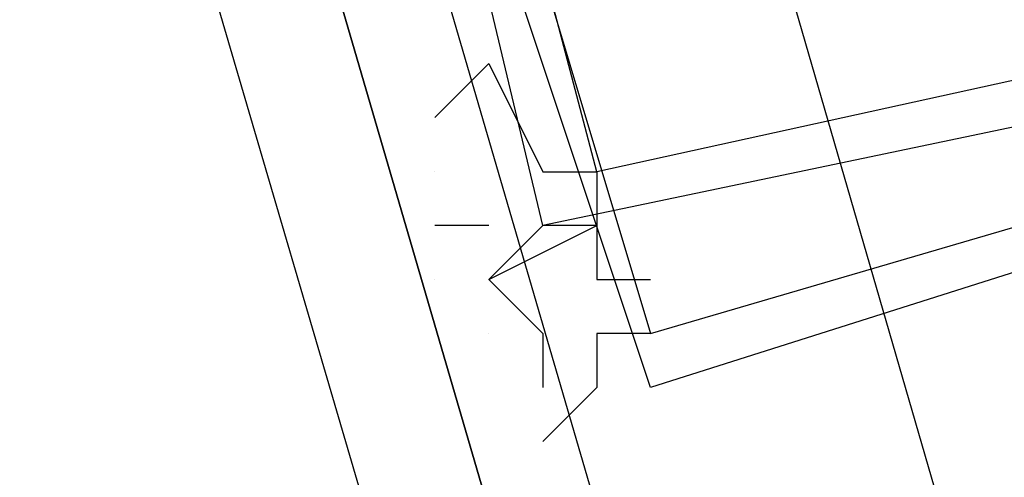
# Model space of a CAD drawing. Header units: feet. Extents: x -79 to 198, y -22 to 181.
# Tile 328 of 656: x 15.297 to 15.541, y 46.929 to 47.042. Entities that reach past the tile are written whole.
import ezdxf

# ---------------------------------------------------------------- set-up
doc = ezdxf.new("R2010")
doc.units = ezdxf.units.FT
doc.layers.add('A-LINEA', color=7, linetype='CONTINUOUS')

msp = doc.modelspace()

# ---------------------------------------------------------------- linework, layer by layer
at = {"layer": 'A-LINEA'}
for p, q in [((15.07, 48.4907), (17.1689, 41.2494)), ((15.07, 48.4907), (17.1689, 41.2494)), ((15.4, 47.0044), (15.4, 47.0044)), ((15.4, 47.0044), (15.4, 47.0044)), ((15.4, 47.0044), (15.4, 47.0044)), ((15.4, 47.0044), (15.4, 47.0044)), ((15.4, 46.9778), (15.4, 46.9778)), ((15.4, 46.9778), (15.4, 46.9778)), ((15.4133, 46.9778), (15.4267, 46.9644)), ((15.4133, 46.9778), (15.4267, 46.9644)), ((15.4133, 46.9644), (15.4133, 46.9644)), ((15.4133, 46.9644), (15.4133, 46.9644)), ((15.44, 46.9644), (15.44, 46.9644)), ((15.4533, 46.9644), (15.44, 46.9644)), ((15.44, 46.9644), (15.44, 46.9644)), ((15.4533, 46.9644), (15.44, 46.9644))]:
    msp.add_line(p, q, dxfattribs=at)
for points in [[(16, 47.1244), (15.4533, 46.9511), (15.36, 47.2311), (15.92, 47.4044), (16, 47.1244), (15.92, 47.3911), (15.3733, 47.2311), (15.4533, 46.9644), (16, 47.1244)], [(15.9333, 47.4044), (16, 47.1111), (15.4267, 46.9911), (15.36, 47.2711), (15.9333, 47.4044)], [(16, 47.1244), (15.4533, 46.9511), (15.36, 47.2311), (15.92, 47.4044), (16, 47.1244), (15.92, 47.3911), (15.3733, 47.2311), (15.4533, 46.9644), (16, 47.1244)], [(15.9333, 47.4044), (16, 47.1111), (15.4267, 46.9911), (15.36, 47.2711), (15.9333, 47.4044)], [(15.92, 47.3911), (15.9867, 47.1244), (15.44, 47.0044), (15.3733, 47.2578), (15.92, 47.3911)], [(15.92, 47.3911), (15.9867, 47.1244), (15.44, 47.0044), (15.3733, 47.2578), (15.92, 47.3911)], [(16.4533, 43.2711), (15.3467, 47.0444), (15.3467, 47.0578), (15.3733, 47.0578), (16.48, 43.2711), (16.4667, 43.2578), (16.4533, 43.2711)], [(16.4533, 43.2711), (15.3467, 47.0444), (15.3467, 47.0578), (15.3733, 47.0578), (16.48, 43.2711), (16.4667, 43.2578), (16.4533, 43.2711)], [(16.48, 43.2711), (15.3733, 47.0578), (15.3867, 47.0578), (15.4, 47.0578), (16.5067, 43.2711), (16.48, 43.2711)], [(16.48, 43.2711), (15.3733, 47.0578), (15.3867, 47.0578), (15.4, 47.0578), (16.5067, 43.2711), (16.48, 43.2711)], [(15.4, 47.0178), (15.4, 47.0178), (15.4, 47.0178), (15.4133, 47.0311), (15.4133, 47.0311), (15.4267, 47.0044), (15.4267, 47.0044), (15.4267, 47.0044), (15.4267, 47.0044), (15.4267, 47.0044), (15.44, 47.0044), (15.44, 47.0044), (15.44, 46.9911), (15.4267, 46.9911), (15.4267, 46.9911), (15.4267, 46.9911), (15.4267, 46.9911), (15.4267, 46.9911), (15.4267, 46.9911), (15.4133, 46.9778), (15.4133, 46.9778)], [(15.4, 47.0178), (15.4, 47.0178), (15.4, 47.0178), (15.4133, 47.0311), (15.4133, 47.0311), (15.4267, 47.0044), (15.4267, 47.0044), (15.4267, 47.0044), (15.4267, 47.0044), (15.4267, 47.0044), (15.44, 47.0044), (15.44, 47.0044), (15.44, 46.9911), (15.4267, 46.9911), (15.4267, 46.9911), (15.4267, 46.9911), (15.4267, 46.9911), (15.4267, 46.9911), (15.4267, 46.9911), (15.4133, 46.9778), (15.4133, 46.9778)], [(15.4133, 46.9911), (15.4, 46.9911), (15.4, 46.9911)], [(15.4133, 46.9911), (15.4, 46.9911), (15.4, 46.9911)], [(15.4133, 46.9778), (15.4133, 46.9778), (15.4133, 46.9778), (15.4133, 46.9778), (15.44, 46.9911), (15.44, 46.9911), (15.44, 46.9778), (15.44, 46.9778), (15.44, 46.9778), (15.44, 46.9778), (15.4533, 46.9778), (15.4533, 46.9778), (15.4533, 46.9778)], [(15.4133, 46.9778), (15.4133, 46.9778), (15.4133, 46.9778), (15.4133, 46.9778), (15.44, 46.9911), (15.44, 46.9911), (15.44, 46.9778), (15.44, 46.9778), (15.44, 46.9778), (15.44, 46.9778), (15.4533, 46.9778), (15.4533, 46.9778), (15.4533, 46.9778)], [(15.44, 46.9778), (15.4533, 46.9778), (15.4533, 46.9778)], [(15.44, 46.9778), (15.4533, 46.9778), (15.4533, 46.9778)], [(15.4267, 46.9644), (15.4267, 46.9511), (15.4267, 46.9511)], [(15.4533, 46.9644), (15.4533, 46.9644), (15.4533, 46.9644), (15.4533, 46.9644), (15.44, 46.9644), (15.44, 46.9644), (15.44, 46.9511), (15.44, 46.9511), (15.4267, 46.9378), (15.4267, 46.9378)], [(15.4267, 46.9644), (15.4267, 46.9511), (15.4267, 46.9511)], [(15.4533, 46.9644), (15.4533, 46.9644), (15.4533, 46.9644), (15.4533, 46.9644), (15.44, 46.9644), (15.44, 46.9644), (15.44, 46.9511), (15.44, 46.9511), (15.4267, 46.9378), (15.4267, 46.9378)]]:
    msp.add_lwpolyline(points, dxfattribs=at)
msp.add_lwpolyline([(15.4267, 47.0044), (15.4267, 47.0044), (15.4267, 47.0044), (15.4267, 47.0044)], close=True, dxfattribs=at)
msp.add_lwpolyline([(15.4267, 47.0044), (15.4267, 47.0044), (15.4267, 47.0044), (15.4267, 47.0044)], close=True, dxfattribs=at)

doc.saveas('drawing.dxf')
